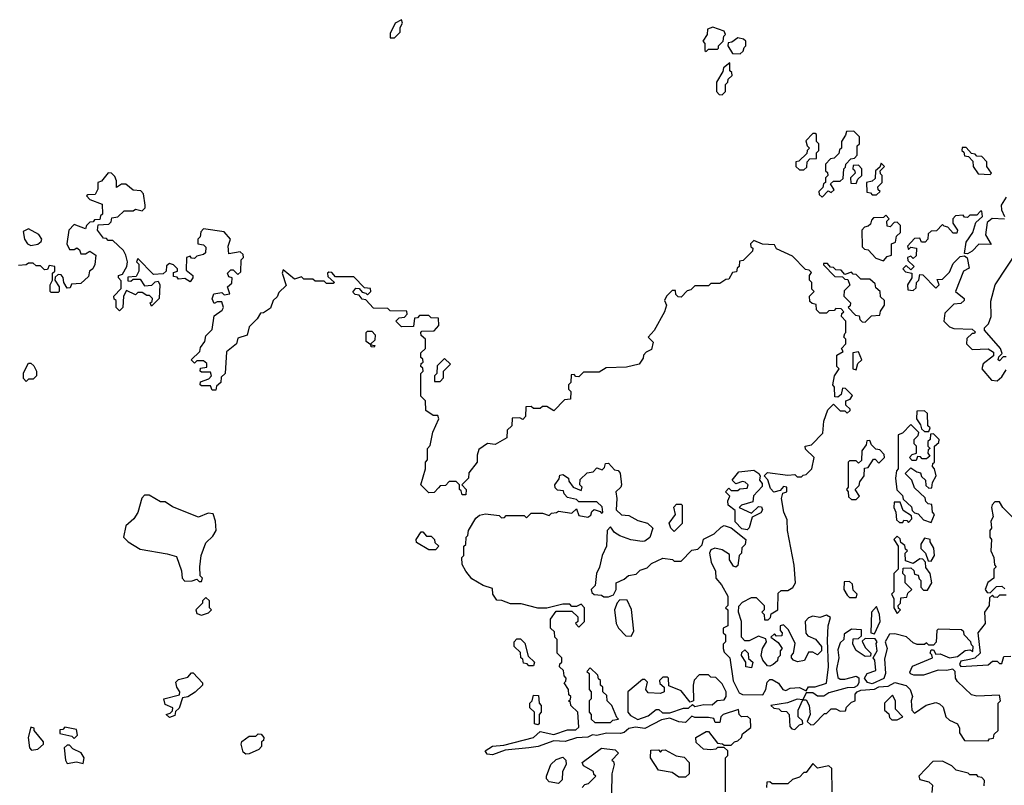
# Model space of a CAD drawing. Extents: x 2737310 to 2869991, y 870230 to 1012730.
# Tile 347 of 479: x 2799176 to 2803506, y 941844 to 945210. Entities that reach past the tile are written whole.
import ezdxf

# ---------------------------------------------------------------- set-up
doc = ezdxf.new("R2010")
doc.units = 0

msp = doc.modelspace()

# ---------------------------------------------------------------- linework, layer by layer
at = {"layer": '0CON02XD'}
for points in [[(2800825, 945130), (2800850, 945155), (2800850, 945175), (2800860, 945195), (2800855, 945210), (2800827.5, 945195), (2800805, 945150), (2800805, 945130), (2800825, 945130)], [(2802195, 945070), (2802205, 945080), (2802245, 945080), (2802250, 945085), (2802250, 945095), (2802270, 945115), (2802273, 945137), (2802280, 945145), (2802275, 945160), (2802225, 945177.5), (2802201.7, 945168.3), (2802200, 945145), (2802180, 945115), (2802190, 945105), (2802190, 945075), (2802195, 945070)], [(2802345, 945060), (2802358.3, 945071.7), (2802361.7, 945088.3), (2802370, 945095), (2802370, 945115), (2802360, 945125), (2802335, 945130), (2802308.3, 945111.7), (2802291.7, 945108.3), (2802290, 945095), (2802311.7, 945061.7), (2802345, 945060)], [(2802265, 944880), (2802280, 944895), (2802280, 944925), (2802290, 944935), (2802291.7, 944948.3), (2802310, 944965), (2802308.3, 944978.3), (2802300, 944985), (2802300, 945020), (2802271.7, 944998.3), (2802268.3, 944981.7), (2802240, 944935), (2802240, 944895), (2802251.7, 944881.7), (2802265, 944880)], [(2802625, 944550), (2802638.3, 944561.7), (2802640, 944585), (2802651.7, 944598.3), (2802680, 944600), (2802680, 944625), (2802690, 944635), (2802690, 944665), (2802680, 944675), (2802680, 944705), (2802675, 944710), (2802665, 944710), (2802633, 944677), (2802640, 944655), (2802650, 944645), (2802640, 944635), (2802638.3, 944621.7), (2802602.5, 944587.5), (2802590, 944585), (2802590, 944565), (2802605, 944550), (2802625, 944550)], [(2802705, 944430), (2802731.7, 944458.3), (2802745, 944450), (2802758.3, 944461.7), (2802741.7, 944488.3), (2802755, 944500), (2802785, 944500), (2802798.3, 944511.7), (2802800, 944555), (2802808.3, 944561.7), (2802810, 944575), (2802831.7, 944598.3), (2802848.3, 944601.7), (2802860, 944615), (2802860, 944655), (2802870, 944665), (2802870, 944695), (2802845, 944720), (2802811.7, 944718.3), (2802808.3, 944701.7), (2802790, 944675), (2802790, 944645), (2802781.7, 944638.3), (2802778.3, 944621.7), (2802758.3, 944601.7), (2802741.7, 944598.3), (2802720, 944575), (2802720, 944545), (2802728.3, 944538.3), (2802730, 944525), (2802720, 944515), (2802720, 944495), (2802711.7, 944488.3), (2802708.3, 944471.7), (2802690, 944455), (2802691.7, 944441.7), (2802705, 944430)], [(2803445, 944530), (2803450, 944535), (2803430, 944565), (2803430, 944585), (2803408.3, 944608.3), (2803385, 944610), (2803378.3, 944618.3), (2803361.7, 944621.7), (2803338.3, 944648.3), (2803321.7, 944648.3), (2803320, 944635), (2803328.3, 944628.3), (2803331.7, 944611.7), (2803348.3, 944608.3), (2803368.3, 944588.3), (2803370, 944565), (2803391.7, 944531.7), (2803445, 944530)], [(2802855, 944490), (2802861.7, 944508.3), (2802880, 944525), (2802880, 944555), (2802865, 944570), (2802841.7, 944568.3), (2802840, 944555), (2802848.3, 944548.3), (2802850, 944535), (2802830, 944515), (2802831.7, 944491.7), (2802855, 944490)], [(2802945, 944440), (2802960, 944455), (2802951.7, 944461.7), (2802950, 944475), (2802970, 944495), (2802970, 944525), (2802961.7, 944531.7), (2802960, 944545), (2802980, 944565), (2802965, 944580), (2802958.3, 944561.7), (2802940, 944545), (2802938.3, 944511.7), (2802925, 944500), (2802900, 944495), (2802901.7, 944451.7), (2802918.3, 944448.3), (2802925, 944440), (2802945, 944440)], [(2802805, 943830), (2802810, 943835), (2802810, 943885), (2802790, 943905), (2802791.7, 943918.3), (2802800, 943925), (2802788.3, 943938.3), (2802765, 943940), (2802758.3, 943931.7), (2802735, 943930), (2802725, 943920), (2802695, 943920), (2802680, 943935), (2802678.3, 943958.3), (2802661.7, 943961.7), (2802651.7, 943971.7), (2802650, 943995), (2802670, 944015), (2802660, 944025), (2802660, 944055), (2802650, 944065), (2802650, 944085), (2802658.3, 944098.3), (2802648.3, 944108.3), (2802631.7, 944111.7), (2802575, 944170), (2802505, 944202.5), (2802495, 944220), (2802442.5, 944222.5), (2802405, 944240), (2802390, 944225), (2802391.7, 944211.7), (2802400, 944205), (2802398.3, 944191.7), (2802358.3, 944151.7), (2802341.7, 944148.3), (2802340, 944125), (2802331.7, 944118.3), (2802328.3, 944101.7), (2802311.7, 944098.3), (2802295, 944070), (2802281.7, 944068.3), (2802255, 944050), (2802215, 944050), (2802205, 944040), (2802145, 944040), (2802128.3, 944021.7), (2802111.7, 944018.3), (2802085, 943990), (2802071.7, 943991.7), (2802061.7, 944001.7), (2802060, 944020), (2802045, 944020), (2802020, 943995), (2802012.5, 943975), (2802020, 943955), (2802012.5, 943925), (2801967, 943843), (2801940, 943815), (2801961.7, 943791.7), (2801955, 943760), (2801931.7, 943748.3), (2801920, 943735), (2801918.3, 943721.7), (2801900, 943695), (2801845, 943682.5), (2801755, 943680), (2801725, 943660), (2801655, 943660), (2801635, 943640), (2801621.7, 943641.7), (2801615, 943650), (2801601.7, 943648.3), (2801600, 943615), (2801590, 943605), (2801590, 943585), (2801600, 943575), (2801598.3, 943541.7), (2801571.7, 943538.3), (2801525, 943490), (2801495, 943510), (2801475, 943510), (2801465, 943500), (2801435, 943500), (2801425, 943510), (2801401.7, 943508.3), (2801400, 943465), (2801388.3, 943451.7), (2801375, 943460), (2801341.7, 943458.3), (2801340, 943425), (2801320, 943405), (2801318.3, 943371.7), (2801267.5, 943342.5), (2801233, 943347), (2801195, 943320), (2801187.5, 943295), (2801187.5, 943265), (2801151.7, 943218.3), (2801150, 943195), (2801120, 943165), (2801140, 943145), (2801138.3, 943121.7), (2801121.7, 943121.7), (2801118.3, 943138.3), (2801110, 943145), (2801110, 943165), (2801095, 943180), (2801065, 943180), (2801048.3, 943161.7), (2801025, 943160), (2801018.3, 943151.7), (2800998.3, 943131.7), (2800975, 943130), (2800940, 943165), (2800960, 943235), (2800960, 943265), (2800970, 943275), (2800970, 943325), (2800981.7, 943338.3), (2800993, 943397), (2801020, 943455), (2801015, 943470), (2800995, 943470), (2800961.7, 943491.7), (2800960, 943535), (2800940, 943555), (2800940, 943655), (2800950, 943665), (2800948.3, 943678.3), (2800940, 943685), (2800941.7, 943698.3), (2800950, 943705), (2800948.3, 943718.3), (2800940, 943725), (2800940, 943745), (2800960, 943765), (2800960, 943805), (2800941.7, 943821.7), (2800940, 943835), (2800945, 943840), (2800998.3, 943841.7), (2801020, 943865), (2801018.3, 943898.3), (2800985, 943900), (2800975, 943910), (2800935, 943910), (2800925, 943900), (2800911.7, 943898.3), (2800908.3, 943861.7), (2800855, 943860), (2800830, 943885), (2800845, 943900), (2800868.3, 943901.7), (2800880, 943915), (2800878.3, 943928.3), (2800805, 943930), (2800795, 943940), (2800731.7, 943941.7), (2800698.3, 943978.3), (2800681.7, 943981.7), (2800668.3, 943998.3), (2800651.7, 944001.7), (2800641.7, 944011.7), (2800655, 944030), (2800668.3, 944028.3), (2800681.7, 944011.7), (2800698.3, 944008.3), (2800705, 944000), (2800720, 944015), (2800718.3, 944028.3), (2800691.7, 944031.7), (2800645, 944080), (2800565, 944080), (2800548.3, 944098.3), (2800535, 944100), (2800530, 944095), (2800531.7, 944081.7), (2800560, 944055), (2800555, 944050), (2800525, 944050), (2800515, 944060), (2800475, 944060), (2800465, 944070), (2800425, 944070), (2800415, 944080), (2800385, 944070), (2800335, 944110), (2800330, 944095), (2800348.3, 944041.7), (2800315, 944010), (2800308.3, 943991.7), (2800290, 943975), (2800278.3, 943941.7), (2800248.3, 943921.7), (2800235, 943920), (2800220, 943895), (2800185, 943860), (2800176.4, 943823.6), (2800135, 943810), (2800130, 943785), (2800085, 943750), (2800080, 943655), (2800061.7, 943638.3), (2800060, 943615), (2800041.7, 943598.3), (2800038.3, 943581.7), (2800021.7, 943581.7), (2800015, 943600), (2799975, 943600), (2799970, 943605), (2799971.7, 943618.3), (2800008.3, 943631.7), (2800020, 943645), (2800015, 943660), (2799975, 943660), (2799970, 943665), (2799971.7, 943678.3), (2799998.3, 943681.7), (2799998.3, 943698.3), (2799985, 943710), (2799955, 943710), (2799945, 943700), (2799930, 943715), (2799968.3, 943751.7), (2799971.7, 943768.3), (2799990, 943795), (2799995, 943820), (2800021.7, 943848.3), (2800031.7, 943908.3), (2800066.4, 943933.6), (2800072.5, 943945), (2800065, 943970), (2800045, 943970), (2800031.7, 943961.7), (2800022.5, 943982.5), (2800030, 944005), (2800065, 944010), (2800075, 944000), (2800100, 944005), (2800090, 944035), (2800108.3, 944051.7), (2800110, 944075), (2800095, 944080), (2800090, 944095), (2800105, 944110), (2800115, 944110), (2800135, 944090), (2800148.3, 944101.7), (2800150, 944155), (2800160, 944165), (2800158.3, 944178.3), (2800145, 944190), (2800095, 944180), (2800093.3, 944215), (2800102.5, 944245), (2800075, 944277.5), (2799985, 944290), (2799973, 944277), (2799970, 944255), (2799960, 944245), (2799960, 944225), (2799985, 944220), (2799995, 944210), (2799992.5, 944185), (2799985, 944177.5), (2799955, 944170), (2799945, 944160), (2799931.7, 944161.7), (2799925, 944170), (2799910, 944165), (2799908.3, 944108.3), (2799937.5, 944085), (2799937.5, 944075), (2799925, 944057.5), (2799901.7, 944071.7), (2799875, 944070), (2799868.3, 944078.3), (2799851.7, 944081.7), (2799851.7, 944098.3), (2799870, 944105), (2799870, 944115), (2799851.7, 944131.7), (2799835, 944137.5), (2799821.7, 944128.3), (2799820, 944105), (2799807, 944093), (2799765, 944090), (2799695, 944160), (2799690, 944145), (2799700, 944135), (2799700, 944105), (2799688.3, 944081.7), (2799651.7, 944078.3), (2799651.7, 944061.7), (2799665, 944060), (2799675, 944070), (2799705, 944070), (2799725, 944040), (2799757.5, 944042.5), (2799771.7, 944058.3), (2799785, 944060), (2799792.5, 944045), (2799790, 943985), (2799755, 943950), (2799750, 943965), (2799758.3, 943971.7), (2799760, 943985), (2799747, 943997), (2799735, 943997.5), (2799715, 944010), (2799695, 944010), (2799685, 944000), (2799645, 944020), (2799632.5, 943995), (2799630, 943945), (2799615, 943930), (2799600, 943945), (2799600, 943975), (2799591.7, 943981.7), (2799590, 943995), (2799621.7, 944028.3), (2799621.7, 944061.7), (2799610, 944075), (2799610, 944085), (2799628.3, 944091.7), (2799647.5, 944125), (2799650, 944145), (2799642.5, 944175), (2799632.5, 944195), (2799585, 944240), (2799565, 944240), (2799558.3, 944248.3), (2799545, 944250), (2799517.5, 944285), (2799521.7, 944308.3), (2799568.3, 944311.7), (2799578.3, 944321.7), (2799581.7, 944338.3), (2799607, 944343), (2799635, 944370), (2799675, 944370), (2799685, 944377.5), (2799715, 944370), (2799727, 944383), (2799727.5, 944395), (2799720, 944445), (2799708.3, 944458.3), (2799675, 944460), (2799643, 944487), (2799623, 944487), (2799601.7, 944471.7), (2799601.7, 944501.7), (2799595, 944520), (2799580, 944535), (2799565, 944537.5), (2799535, 944500), (2799520, 944495), (2799520, 944465), (2799508.3, 944441.7), (2799475, 944440), (2799470, 944435), (2799485, 944420), (2799538.3, 944398.3), (2799540, 944355), (2799531.7, 944348.3), (2799528.3, 944331.7), (2799505, 944330), (2799498.3, 944321.7), (2799485, 944320), (2799470, 944305), (2799465, 944290), (2799415, 944310), (2799392.5, 944285), (2799382.5, 944225), (2799395, 944200), (2799415, 944200), (2799427.5, 944207.5), (2799438.3, 944198.3), (2799445, 944180), (2799465, 944180), (2799485, 944192.5), (2799510, 944175), (2799506.4, 944133.6), (2799497.5, 944115), (2799482.5, 944105), (2799478.3, 944081.7), (2799445, 944050), (2799403, 944047), (2799398.3, 944031.7), (2799385, 944030), (2799370, 944055), (2799367, 944077), (2799358.3, 944088.3), (2799345, 944090), (2799331.7, 944078.3), (2799330, 944065), (2799350, 944035), (2799350, 944015), (2799345, 944010), (2799315, 944010), (2799310, 944015), (2799310, 944045), (2799320, 944065), (2799320, 944095), (2799330, 944105), (2799330, 944125), (2799305, 944130), (2799298.3, 944111.7), (2799285, 944110), (2799267.5, 944127.5), (2799248.3, 944128.3), (2799235, 944140), (2799215, 944140), (2799205, 944132.5), (2799170.7, 944129.3)], [(2803515, 944430), (2803493.3, 944395), (2803493.6, 944373.6), (2803507.5, 944345)], [(2802975, 944150), (2802991.7, 944168.3), (2803010, 944175), (2803010, 944225), (2803028.3, 944231.7), (2803031.7, 944258.3), (2803050, 944275), (2803050, 944305), (2803035, 944320), (2803021.7, 944318.3), (2803005, 944300), (2802991.7, 944301.7), (2802990, 944325), (2803000, 944335), (2802985, 944350), (2802975, 944340), (2802931.7, 944338.3), (2802921.7, 944328.3), (2802918.3, 944311.7), (2802908.3, 944301.7), (2802891.7, 944298.3), (2802880, 944285), (2802881.7, 944211.7), (2802891.7, 944201.7), (2802908.3, 944198.3), (2802941.7, 944161.7), (2802975, 944150)], [(2803506.7, 944333.3), (2803453.6, 944336.4), (2803431.7, 944318.3), (2803423.8, 944263.8), (2803448.3, 944221.7), (2803395, 944222.5), (2803365, 944192.5), (2803345, 944180), (2803331.7, 944181.7), (2803338.3, 944231.7), (2803367.5, 944275), (2803381.7, 944318.3), (2803410, 944345), (2803408.3, 944368.3), (2803401.7, 944368.3), (2803385, 944350), (2803355, 944350), (2803345, 944340), (2803331.7, 944341.7), (2803325, 944350), (2803291.7, 944348.3), (2803280, 944335), (2803280, 944315), (2803300, 944285), (2803298.3, 944271.7), (2803281.7, 944271.7), (2803258.3, 944298.3), (2803241.7, 944301.7), (2803235, 944310), (2803208.3, 944281.7), (2803185, 944280), (2803171.7, 944268.3), (2803170, 944245), (2803158.3, 944231.7), (2803141.7, 944231.7), (2803135, 944250), (2803111.7, 944248.3), (2803080, 944215), (2803085, 944200), (2803095, 944210), (2803120, 944205), (2803118.3, 944171.7), (2803105, 944160), (2803095, 944170), (2803080, 944165), (2803081.7, 944151.7), (2803110, 944125), (2803095, 944110), (2803075, 944130), (2803060, 944115), (2803071.7, 944101.7), (2803100, 944095), (2803100, 944075), (2803080, 944045), (2803081.7, 944021.7), (2803105, 944020), (2803118.3, 944031.7), (2803120, 944055), (2803130, 944065), (2803135, 944090), (2803148.3, 944088.3), (2803205, 944030), (2803220, 944045), (2803211.7, 944068.3), (2803235, 944070), (2803265, 944100), (2803281.7, 944138.3), (2803311.7, 944168.3), (2803331.7, 944171.7), (2803343, 944163), (2803351.7, 944118.3), (2803327.5, 944105), (2803292.5, 944015), (2803330, 943985), (2803330, 943975), (2803315, 943962.5), (2803285, 943960), (2803245, 943920), (2803240, 943885), (2803265, 943860), (2803285, 943852.5), (2803365, 943850), (2803378.3, 943838.3), (2803375, 943830), (2803365, 943830), (2803341.7, 943808.3), (2803340, 943785), (2803365, 943760), (2803435, 943762.5), (2803458.3, 943748.3), (2803458.3, 943731.7), (2803413.6, 943696.4), (2803407.5, 943675), (2803450, 943625), (2803475, 943622.5)], [(2799225, 944217.5), (2799255, 944222.5), (2799270, 944235), (2799272.5, 944245), (2799260, 944265), (2799215, 944290), (2799191.7, 944278.3), (2799197.5, 944245), (2799210, 944225), (2799225, 944217.5)], [(2803515, 943727.5), (2803501.7, 943728.3), (2803485, 943710), (2803480, 943715), (2803481.7, 943728.3), (2803497.5, 943742.5), (2803490, 943765), (2803420, 943845), (2803420, 943855), (2803437, 943873), (2803448.8, 943905), (2803447, 943973), (2803466.7, 944045), (2803566.7, 944195)], [(2802895, 943880), (2802921.7, 943908.3), (2802958.3, 943911.7), (2802961.7, 943928.3), (2802980, 943955), (2802980, 943975), (2802961.7, 943991.7), (2802960, 944015), (2802941.7, 944031.7), (2802938.3, 944048.3), (2802915, 944070), (2802875, 944070), (2802855, 944090), (2802841.7, 944091.7), (2802835, 944100), (2802805, 944090), (2802788.3, 944108.3), (2802765, 944110), (2802755, 944120), (2802741.7, 944121.7), (2802728.3, 944138.3), (2802711.7, 944138.3), (2802711.7, 944131.7), (2802761.7, 944081.7), (2802795, 944080), (2802805, 944070), (2802818.3, 944068.3), (2802827, 944043), (2802801.7, 944018.3), (2802800, 943995), (2802830, 943965), (2802828.3, 943951.7), (2802820, 943945), (2802851.7, 943911.7), (2802868.3, 943908.3), (2802871.7, 943891.7), (2802881.7, 943881.7), (2802895, 943880)], [(2800735, 943770), (2800721.7, 943771.7), (2800720, 943780), (2800700, 943795), (2800700, 943835), (2800705, 943840), (2800725, 943840), (2800740, 943825), (2800738.3, 943801.7), (2800720, 943785), (2800720, 943780), (2800738.3, 943778.3), (2800735, 943770)], [(2802280, 941815), (2802280, 941965), (2802290, 941975), (2802290, 941995), (2802275, 942010), (2802245, 942010), (2802237, 942003), (2802215, 942000), (2802183, 942003), (2802151.7, 942031.7), (2802150, 942055), (2802195, 942080), (2802205, 942080), (2802245, 942030), (2802267, 942027), (2802275, 942020), (2802305, 942020), (2802320, 942035), (2802335, 942040), (2802350, 942055), (2802355, 942070), (2802391.7, 942098.3), (2802390, 942135), (2802377, 942147), (2802350, 942145), (2802340, 942155), (2802337.5, 942177.5), (2802270, 942155), (2802260, 942145), (2802255, 942120), (2802235, 942120), (2802228.3, 942138.3), (2802205, 942142.5), (2802145, 942142.5), (2802132.5, 942147.5), (2802105, 942120), (2802075, 942123.8), (2802035, 942140), (2801998.3, 942131.7), (2801925, 942093.3), (2801885, 942100), (2801855, 942093.3), (2801835, 942076.7), (2801818.3, 942071.7), (2801756.4, 942073.6), (2801715, 942063.8), (2801695, 942066.7), (2801675, 942056), (2801625, 942053.3), (2801575, 942036), (2801525, 942040), (2801455.6, 942014.4), (2801415, 942009.2), (2801311.7, 941998.3), (2801255, 941977.5), (2801231.4, 941981.4), (2801222.5, 941995), (2801255, 942016.7), (2801305, 942020), (2801435.8, 942054.2), (2801465, 942080), (2801525, 942067.5), (2801585, 942087.5), (2801621.7, 942088.3), (2801635, 942100), (2801630, 942165), (2801600, 942195), (2801598.3, 942208.3), (2801590, 942215), (2801598.3, 942221.7), (2801600, 942235), (2801591.7, 942241.7), (2801590, 942265), (2801570, 942295), (2801578.3, 942301.7), (2801580, 942315), (2801570, 942325), (2801568.3, 942348.3), (2801550, 942365), (2801551.7, 942378.3), (2801560, 942385), (2801560, 942405), (2801540, 942425), (2801540, 942485), (2801530, 942495), (2801528.3, 942518.3), (2801510, 942535), (2801510, 942575), (2801535, 942610), (2801605, 942610), (2801630, 942585), (2801630, 942565), (2801620, 942555), (2801635, 942540), (2801660, 942565), (2801660, 942625), (2801645, 942640), (2801625, 942630), (2801605, 942630), (2801595, 942640), (2801565, 942640), (2801495, 942622.5), (2801455, 942622.5), (2801381.7, 942641.7), (2801335, 942642.5), (2801297, 942657), (2801275, 942657.5), (2801257.5, 942685), (2801255, 942710), (2801215, 942722.5), (2801165, 942752.5), (2801137.5, 942785), (2801122.5, 942815), (2801120, 942845), (2801130, 942855), (2801130, 942895), (2801137.5, 942902.5), (2801140, 942935), (2801147, 942943), (2801150, 942965), (2801181.7, 943018.3), (2801198.3, 943031.7), (2801225, 943037.5), (2801285, 943030), (2801295, 943020), (2801308.3, 943021.7), (2801315, 943030), (2801395, 943030), (2801405, 943020), (2801425, 943040), (2801475, 943040), (2801505, 943030), (2801515, 943040), (2801537, 943043), (2801545, 943050), (2801605, 943040), (2801625, 943060), (2801635, 943030), (2801675, 943022.5), (2801688.3, 943031.7), (2801691.7, 943048.3), (2801703, 943057), (2801728.3, 943048.3), (2801735, 943040), (2801740, 943045), (2801738.3, 943068.3), (2801715, 943090), (2801635, 943090), (2801625, 943100), (2801585, 943110), (2801570, 943125), (2801568.3, 943138.3), (2801541.7, 943141.7), (2801531.7, 943151.7), (2801530, 943165), (2801548.3, 943191.7), (2801551.7, 943208.3), (2801565, 943210), (2801590, 943195), (2801591.7, 943181.7), (2801610, 943155), (2801645, 943140), (2801650, 943155), (2801640, 943165), (2801641.7, 943188.3), (2801671.7, 943218.3), (2801698.3, 943221.7), (2801715, 943240), (2801738.3, 943231.7), (2801748.3, 943241.7), (2801751.7, 943258.3), (2801765, 943260), (2801791.7, 943231.7), (2801808.3, 943228.3), (2801816.4, 943216.4), (2801822.5, 943165), (2801820, 943155), (2801797.5, 943135), (2801802.5, 943105), (2801800, 943055), (2801823, 943033), (2801855, 943030), (2801895, 943008.8), (2801937, 942997), (2801960, 942975), (2801946.7, 942933.3), (2801925, 942917.5), (2801913.6, 942916.4), (2801863.9, 942923.9), (2801815, 942941.2), (2801792.5, 942955), (2801775, 942980), (2801760, 942965), (2801757.5, 942895), (2801737.5, 942855), (2801726.4, 942803.6), (2801712.5, 942775), (2801707, 942723), (2801690, 942705), (2801691.7, 942691.7), (2801702.5, 942682.5), (2801735, 942680), (2801745, 942672.5), (2801765, 942672.5), (2801788.3, 942681.7), (2801800, 942705), (2801800, 942735), (2801835, 942750), (2801853, 942767), (2801887, 942773), (2801905, 942790), (2801935, 942800), (2801955, 942820), (2802005, 942842.5), (2802047, 942837), (2802055, 942830), (2802085, 942830), (2802131.7, 942878.3), (2802158.3, 942881.7), (2802178.3, 942901.7), (2802183.6, 942926.4), (2802230.7, 942949.3), (2802260.6, 942979.4), (2802275, 942985.8), (2802305.8, 942975.8), (2802370, 942925), (2802367, 942903), (2802351.7, 942888.3), (2802350, 942865), (2802340, 942855), (2802335, 942810), (2802325, 942802.5), (2802315, 942807.5), (2802297.5, 942835), (2802298.3, 942858.3), (2802265, 942880), (2802233, 942887), (2802215, 942880), (2802210, 942865), (2802217.5, 942825), (2802236.7, 942785), (2802237.5, 942755), (2802262.5, 942725), (2802290, 942675), (2802290, 942635), (2802280, 942625), (2802290, 942615), (2802290, 942545), (2802270, 942535), (2802270, 942515), (2802280, 942505), (2802280, 942475), (2802270, 942465), (2802270, 942445), (2802275, 942430), (2802300, 942405), (2802313.6, 942303.6), (2802340.5, 942250.5), (2802355, 942243.8), (2802445, 942242.5), (2802457.5, 942265), (2802463, 942297), (2802475, 942310), (2802485, 942310), (2802513, 942293), (2802532.5, 942265), (2802545, 942261.2), (2802565, 942271.2), (2802605, 942273.8), (2802635, 942260), (2802645, 942276.7), (2802675, 942276.7), (2802725, 942292.5), (2802733.3, 942365), (2802728.3, 942481.7), (2802732.5, 942545), (2802741.7, 942581.7), (2802725, 942592.5), (2802695, 942582.5), (2802665, 942587.5), (2802645, 942580), (2802630, 942565), (2802633, 942513), (2802641.7, 942501.7), (2802676.4, 942486.4), (2802702.5, 942455), (2802702.5, 942435), (2802685, 942417.5), (2802665, 942430), (2802645, 942430), (2802627, 942393), (2802597, 942387), (2802580, 942395), (2802570, 942405), (2802570, 942415), (2802580, 942425), (2802587, 942467), (2802557, 942527), (2802535, 942550), (2802520, 942545), (2802520, 942525), (2802530, 942515), (2802528.3, 942501.7), (2802505, 942500), (2802495, 942510), (2802480, 942495), (2802511.7, 942471.7), (2802530, 942445), (2802520, 942435), (2802520, 942415), (2802510, 942405), (2802508.3, 942391.7), (2802490, 942375), (2802475, 942367.5), (2802465, 942370), (2802443.9, 942393.9), (2802436.7, 942415), (2802442.5, 942445), (2802460, 942475), (2802458.3, 942488.3), (2802425, 942500), (2802385, 942480), (2802365, 942480), (2802350, 942495), (2802350, 942565), (2802337.5, 942605), (2802338.3, 942631.7), (2802355, 942650), (2802395, 942670), (2802415, 942670), (2802450, 942635), (2802450, 942615), (2802440, 942605), (2802450, 942595), (2802451.7, 942571.7), (2802468.3, 942571.7), (2802478.3, 942581.7), (2802481.7, 942598.3), (2802510, 942615), (2802511.7, 942688.3), (2802525, 942700), (2802555, 942700), (2802576.4, 942713.6), (2802587.5, 942735), (2802581.7, 942811.7), (2802552.5, 942965), (2802551.7, 943011.7), (2802537.5, 943045), (2802526.7, 943105), (2802531.7, 943128.3), (2802550, 943135), (2802550, 943155), (2802535, 943157.5), (2802520, 943140), (2802492.5, 943132.5), (2802478.3, 943148.3), (2802467, 943187), (2802450, 943205), (2802465, 943220), (2802555, 943207.5), (2802585, 943210), (2802595, 943200), (2802615, 943200), (2802621.7, 943208.3), (2802635, 943210), (2802660, 943235), (2802670, 943285), (2802631.7, 943321.7), (2802630, 943335), (2802658.3, 943341.7), (2802708.3, 943391.7), (2802712.5, 943445), (2802730, 943495), (2802755, 943520), (2802785, 943490), (2802805, 943490), (2802815, 943480), (2802828.3, 943491.7), (2802828.3, 943498.3), (2802810, 943515), (2802810, 943535), (2802828.3, 943541.7), (2802838.3, 943558.3), (2802808.3, 943588.3), (2802795, 943590), (2802788.3, 943561.7), (2802775, 943550), (2802761.7, 943551.7), (2802760, 943595), (2802752.5, 943605), (2802760, 943645), (2802780, 943675), (2802770, 943685), (2802770, 943735), (2802798.3, 943751.7), (2802790, 943765), (2802810, 943785), (2802810, 943805), (2802800, 943815), (2802805, 943830)], [(2802855, 943670), (2802861.7, 943698.3), (2802880, 943715), (2802865, 943750), (2802840, 943745), (2802840, 943675), (2802855, 943670)], [(2799205, 943620), (2799193, 943633), (2799193, 943657), (2799215, 943700), (2799225, 943700), (2799238.3, 943688.3), (2799250, 943665), (2799250, 943645), (2799235, 943630), (2799215, 943630), (2799205, 943620)], [(2801025, 943620), (2801040, 943635), (2801040, 943665), (2801070, 943695), (2801045, 943720), (2801011.7, 943688.3), (2801010, 943655), (2801000, 943645), (2801000, 943620), (2801025, 943620)], [(2803475, 943622.5), (2803495, 943640), (2803515, 943670)], [(2803175, 943400), (2803180, 943415), (2803170, 943425), (2803168.3, 943478.3), (2803155, 943490), (2803121.7, 943488.3), (2803120, 943455), (2803138.3, 943428.3), (2803141.7, 943411.7), (2803155, 943400), (2803175, 943400)], [(2803185, 943000), (2803200, 943035), (2803190, 943045), (2803188.3, 943078.3), (2803171.7, 943081.7), (2803161.7, 943091.7), (2803158.3, 943108.3), (2803111.7, 943151.7), (2803100, 943185), (2803070, 943215), (2803095, 943240), (2803121.7, 943221.7), (2803138.3, 943218.3), (2803141.7, 943201.7), (2803160, 943185), (2803161.7, 943161.7), (2803175, 943150), (2803188.3, 943151.7), (2803190, 943175), (2803207.5, 943205), (2803200, 943235), (2803190, 943245), (2803191.7, 943258.3), (2803200, 943265), (2803200, 943335), (2803218.3, 943351.7), (2803220, 943365), (2803195, 943390), (2803181.7, 943388.3), (2803180, 943365), (2803170, 943355), (2803170, 943335), (2803180, 943325), (2803171.7, 943318.3), (2803170, 943305), (2803178.3, 943291.7), (2803165, 943280), (2803145, 943280), (2803138.3, 943288.3), (2803125, 943290), (2803118.3, 943271.7), (2803101.7, 943271.7), (2803090, 943285), (2803101.7, 943298.3), (2803120, 943305), (2803120, 943335), (2803110, 943345), (2803110, 943365), (2803128.3, 943381.7), (2803130, 943395), (2803095, 943430), (2803058.3, 943391.7), (2803040, 943385), (2803040, 943235), (2803033, 943227), (2803027.5, 943195), (2803033.3, 943143.3), (2803058.3, 943118.3), (2803061.7, 943101.7), (2803098.3, 943068.3), (2803101.7, 943051.7), (2803111.7, 943041.7), (2803128.3, 943038.3), (2803151.7, 943011.7), (2803185, 943000)], [(2802855, 943100), (2802870, 943115), (2802850, 943145), (2802868.3, 943161.7), (2802871.7, 943178.3), (2802890, 943205), (2802891.7, 943238.3), (2802908.3, 943241.7), (2802931.7, 943278.3), (2802938.3, 943278.3), (2802955, 943260), (2802980, 943285), (2802978.3, 943298.3), (2802958.3, 943318.3), (2802941.7, 943321.7), (2802921.7, 943341.7), (2802915, 943360), (2802901.7, 943358.3), (2802898.3, 943341.7), (2802880, 943315), (2802878.3, 943271.7), (2802865, 943260), (2802855, 943270), (2802825, 943270), (2802820, 943265), (2802820, 943155), (2802812.5, 943145), (2802820, 943135), (2802821.7, 943111.7), (2802835, 943100), (2802855, 943100)], [(2802375, 942966.7), (2802352, 942972), (2802322.9, 943002.9), (2802322.5, 943052.5), (2802292.5, 943075), (2802290, 943095), (2802300, 943115), (2802280, 943135), (2802295, 943150), (2802305, 943140), (2802335, 943140), (2802343, 943147), (2802375, 943150), (2802380, 943165), (2802367, 943177), (2802355, 943180), (2802325, 943170), (2802310, 943185), (2802338.3, 943221.7), (2802405, 943230), (2802427.5, 943215), (2802432.5, 943205), (2802430, 943185), (2802441.7, 943171.7), (2802441.7, 943158.3), (2802403, 943117), (2802400, 943090), (2802350, 943075), (2802340, 943065), (2802395, 943040), (2802425, 943070), (2802438.3, 943068.3), (2802442.5, 943055), (2802435, 943042.5), (2802397, 943023), (2802384, 942976), (2802375, 942966.7)], [(2799975, 942740), (2799980, 942755), (2799970, 942765), (2799967.5, 942805), (2799973.3, 942855), (2799995, 942910), (2800025, 942940), (2800040, 942965), (2800037.5, 943005), (2800027, 943037), (2800005, 943040), (2799963, 943023), (2799848.3, 943068.3), (2799815, 943090), (2799795, 943090), (2799745, 943120), (2799725, 943120), (2799713, 943107), (2799696.1, 943043.9), (2799677.5, 943015), (2799642.5, 942985), (2799632.5, 942935), (2799652.5, 942915), (2799705, 942882.5), (2799825, 942862.5), (2799865, 942850), (2799887, 942787), (2799890, 942755), (2799901.7, 942741.7), (2799935, 942742.5), (2799955, 942750), (2799965, 942740), (2799975, 942740)], [(2803585, 942980), (2803500, 943065), (2803485, 943090), (2803465, 943090), (2803453, 943077), (2803450, 943065), (2803457.5, 943025), (2803447.5, 943005), (2803450, 942975), (2803442.5, 942965), (2803442.5, 942935), (2803450, 942925), (2803447.5, 942875), (2803460, 942845), (2803463, 942813), (2803470, 942805), (2803460, 942795), (2803460, 942755), (2803433.6, 942736.4), (2803422.5, 942705), (2803431.7, 942691.7), (2803445, 942690), (2803471.7, 942718.3), (2803495, 942720), (2803508.3, 942708.3)], [(2802055, 942960), (2802040, 942975), (2802033, 942997), (2802060, 943035), (2802053, 943067), (2802065, 943080), (2802085, 943080), (2802090, 943075), (2802090, 942995), (2802055, 942960)], [(2803085, 943000), (2803100, 943015), (2803098.3, 943028.3), (2803061.7, 943051.7), (2803048.3, 943088.3), (2803021.7, 943088.3), (2803020, 943065), (2803030, 943045), (2803031.7, 943011.7), (2803045, 943000), (2803060, 943000), (2803065, 943010), (2803078.3, 943008.3), (2803085, 943000)], [(2801005, 942880), (2800975, 942880), (2800921.7, 942911.7), (2800920, 942925), (2800941.7, 942958.3), (2800948.3, 942958.3), (2800965, 942940), (2800985, 942940), (2801000, 942925), (2801001.7, 942911.7), (2801020, 942895), (2801005, 942880)], [(2803035, 942600), (2803050, 942615), (2803041.7, 942621.7), (2803040, 942635), (2803050, 942645), (2803051.7, 942668.3), (2803078.3, 942671.7), (2803081.7, 942688.3), (2803100, 942705), (2803070, 942735), (2803070, 942765), (2803060, 942775), (2803061.7, 942798.3), (2803095, 942800), (2803108.3, 942788.3), (2803111.7, 942771.7), (2803128.3, 942768.3), (2803131.7, 942751.7), (2803140, 942745), (2803140, 942715), (2803151.7, 942701.7), (2803168.3, 942701.7), (2803187.5, 942735), (2803180, 942775), (2803161.7, 942801.7), (2803160, 942825), (2803148.3, 942838.3), (2803135, 942840), (2803105, 942820), (2803071.7, 942831.7), (2803070, 942865), (2803080, 942875), (2803071.7, 942881.7), (2803068.3, 942898.3), (2803051.7, 942911.7), (2803048.3, 942928.3), (2803035, 942940), (2803020, 942925), (2803040, 942895), (2803040, 942795), (2803020, 942775), (2803020, 942695), (2803010, 942685), (2803020, 942665), (2803020, 942625), (2803035, 942600)], [(2803185, 942830), (2803200, 942855), (2803197, 942887), (2803180, 942915), (2803180, 942925), (2803155, 942930), (2803140, 942905), (2803140, 942885), (2803160, 942865), (2803171.7, 942831.7), (2803185, 942830)], [(2802855, 942670), (2802860, 942685), (2802841.7, 942701.7), (2802838.3, 942728.3), (2802825, 942740), (2802801.7, 942738.3), (2802800, 942705), (2802815, 942680), (2802825, 942670), (2802855, 942670)], [(2799975, 942592.5), (2800007, 942603), (2800020, 942615), (2800010, 942625), (2800010, 942655), (2799995, 942670), (2799980, 942655), (2799980, 942645), (2799950, 942615), (2799955, 942600), (2799975, 942592.5)], [(2801865, 942500), (2801877.5, 942522.5), (2801867, 942617), (2801848.3, 942658.3), (2801815, 942660), (2801803, 942647), (2801792.5, 942615), (2801800, 942555), (2801810, 942535), (2801841.7, 942501.7), (2801865, 942500)], [(2803515, 942680), (2803485, 942680), (2803475, 942670), (2803461.7, 942671.7), (2803455, 942680), (2803441.7, 942668.3), (2803440, 942635), (2803420, 942605), (2803422.5, 942555), (2803390, 942515), (2803400, 942425), (2803377, 942403), (2803353.3, 942396.7), (2803315, 942390), (2803308.8, 942375), (2803315, 942366.7)], [(2802935, 942510), (2802960, 942565), (2802957.5, 942595), (2802945, 942630), (2802922.5, 942605), (2802920, 942515), (2802935, 942510)], [(2803435, 942040), (2803441.7, 942048.3), (2803458.3, 942051.7), (2803461.7, 942068.3), (2803480, 942085), (2803480, 942205), (2803490, 942215), (2803485, 942240), (2803385, 942236.2), (2803362.5, 942242.5), (2803300.6, 942300.6), (2803291.2, 942315), (2803290, 942345), (2803280, 942355), (2803251.7, 942348.3), (2803215, 942350), (2803151.7, 942328.3), (2803108, 942328), (2803094, 942334), (2803091.7, 942341.7), (2803102.7, 942367.3), (2803190, 942405), (2803188.3, 942418.3), (2803180, 942425), (2803185, 942440), (2803195, 942440), (2803205, 942420), (2803225, 942422.5), (2803265, 942404), (2803300, 942410), (2803335, 942437.5), (2803355, 942440), (2803368.3, 942431.7), (2803370, 942455), (2803361.7, 942461.7), (2803360, 942475), (2803330, 942505), (2803328.3, 942518.3), (2803318.3, 942528.3), (2803215, 942530), (2803210, 942525), (2803207, 942473), (2803195, 942460), (2803175, 942460), (2803165, 942470), (2803155, 942462.5), (2803123, 942463), (2803105, 942470), (2803077, 942497), (2803025, 942510), (2803001.7, 942508.3), (2802982.5, 942475), (2802991.2, 942445), (2802979.3, 942400.7), (2802983.3, 942335), (2802976.2, 942313.8), (2802925, 942290), (2802905, 942296.2), (2802891.2, 942315), (2802903.9, 942336.1), (2802941.7, 942348.3), (2802937.5, 942395), (2802930, 942405), (2802946.7, 942435), (2802942.5, 942467.5), (2802947.5, 942475), (2802938.3, 942488.3), (2802895, 942490), (2802881.7, 942478.3), (2802895, 942450), (2802920, 942425), (2802918.3, 942411.7), (2802895, 942410), (2802855, 942437.5), (2802840, 942465), (2802841.7, 942488.3), (2802865, 942490), (2802878.3, 942501.7), (2802878.3, 942528.3), (2802835, 942530), (2802801.7, 942508.3), (2802800, 942485), (2802785, 942470), (2802775, 942440), (2802778.8, 942405), (2802768.8, 942355), (2802775, 942317.5), (2802785, 942311.2), (2802805, 942311.2), (2802855, 942323.8), (2802866.2, 942316.2), (2802866.2, 942295), (2802858.8, 942281.2), (2802846.2, 942273.8), (2802815, 942273.3), (2802735, 942250), (2802713.3, 942236.7), (2802685, 942236.7), (2802665, 942250), (2802635, 942250), (2802620, 942220), (2802635, 942220), (2802647.5, 942195), (2802652.5, 942155), (2802640, 942125), (2802655, 942110), (2802668.3, 942111.7), (2802715, 942160), (2802725, 942160), (2802745, 942180), (2802765, 942180), (2802785, 942170), (2802808.3, 942171.7), (2802811.7, 942188.3), (2802835, 942210), (2802850, 942215), (2802850, 942245), (2802860, 942255), (2802875, 942262.5), (2802935, 942267.5), (2802955, 942277.5), (2802995, 942280), (2803025, 942296.7), (2803075, 942282.5), (2803092.5, 942265), (2803102.5, 942235), (2803097.5, 942215), (2803100, 942175), (2803111.7, 942161.7), (2803163, 942197), (2803205, 942207.5), (2803221.7, 942201.7), (2803237, 942187), (2803250, 942145), (2803265, 942130), (2803300, 942115), (2803310, 942095), (2803310, 942075), (2803331.7, 942041.7), (2803435, 942040)], [(2801435, 942370), (2801415, 942370), (2801408.3, 942378.3), (2801391.7, 942381.7), (2801388.3, 942398.3), (2801380, 942405), (2801378.3, 942428.3), (2801350, 942455), (2801350, 942475), (2801361.7, 942488.3), (2801378.3, 942488.3), (2801398.3, 942468.3), (2801411.7, 942411.7), (2801440, 942385), (2801435, 942370)], [(2802395, 942360), (2802370, 942365), (2802370, 942385), (2802350, 942415), (2802351.7, 942428.3), (2802365, 942440), (2802380, 942425), (2802381.7, 942401.7), (2802400, 942385), (2802395, 942360)], [(2803315, 942366.7), (2803435, 942374.2), (2803455, 942390), (2803475, 942390), (2803485, 942380), (2803495, 942380), (2803505, 942410), (2803535, 942412.5)], [(2801775, 942120), (2801785, 942130), (2801810, 942135), (2801801.7, 942141.7), (2801780, 942195), (2801760, 942215), (2801758.3, 942238.3), (2801740, 942255), (2801740, 942275), (2801730, 942285), (2801730, 942305), (2801721.7, 942311.7), (2801718.3, 942328.3), (2801685, 942360), (2801670, 942345), (2801680, 942335), (2801680, 942265), (2801690, 942255), (2801690, 942225), (2801680, 942215), (2801680, 942165), (2801690, 942155), (2801690, 942135), (2801705, 942120), (2801775, 942120)], [(2799835, 942142.5), (2799820, 942155), (2799838.3, 942161.7), (2799848.3, 942171.7), (2799850, 942185), (2799815, 942200), (2799810, 942225), (2799878.3, 942241.7), (2799880, 942255), (2799867.5, 942275), (2799863, 942297), (2799875, 942310), (2799915, 942320), (2799931.7, 942338.3), (2799938.3, 942338.3), (2799980, 942295), (2799980, 942285), (2799947, 942253), (2799915, 942232.5), (2799891.7, 942228.3), (2799877, 942183), (2799861.7, 942168.3), (2799858.3, 942151.7), (2799835, 942142.5)], [(2801895, 942133.3), (2801940.7, 942149.3), (2801975, 942177.5), (2801987, 942177), (2802003, 942163), (2802035, 942162.5), (2802095, 942183.3), (2802117, 942183), (2802135, 942200), (2802145, 942190), (2802185, 942200), (2802221.7, 942198.3), (2802243, 942217), (2802275, 942220), (2802283.3, 942235), (2802282.5, 942255), (2802265, 942290), (2802238.3, 942318.3), (2802215, 942320), (2802205, 942330), (2802165, 942330), (2802143, 942307), (2802137.5, 942285), (2802140, 942215), (2802125, 942210), (2802085, 942260), (2802031.7, 942281.7), (2802030, 942315), (2802025, 942320), (2802005, 942320), (2801990, 942305), (2801991.7, 942291.7), (2802010, 942275), (2802010, 942255), (2801995, 942247.5), (2801940.7, 942250.7), (2801930, 942265), (2801937, 942297), (2801925, 942310), (2801915, 942310), (2801850, 942255), (2801850, 942165), (2801861.7, 942151.7), (2801895, 942133.3)], [(2801455, 942110), (2801440, 942115), (2801440, 942165), (2801420, 942185), (2801420, 942205), (2801430, 942215), (2801435, 942240), (2801458.3, 942238.3), (2801460, 942205), (2801470, 942195), (2801470, 942165), (2801460, 942155), (2801460, 942115), (2801455, 942110)], [(2802585, 942090), (2802605, 942110), (2802620, 942115), (2802618.3, 942128.3), (2802600, 942145), (2802600, 942175), (2802620, 942220), (2802595, 942223.3), (2802553, 942207), (2802480, 942195), (2802493, 942183), (2802515, 942180), (2802525, 942170), (2802548.3, 942168.3), (2802560, 942155), (2802563, 942103), (2802571.7, 942091.7), (2802585, 942090)], [(2803011.7, 942131.7), (2803035, 942132.5), (2803060, 942145), (2803028.3, 942178.3), (2803027.5, 942215), (2803015, 942240), (2802980, 942205), (2802980, 942175), (2802998.3, 942158.3), (2803001.7, 942141.7), (2803011.7, 942131.7)], [(2799228.3, 941998.3), (2799255, 942003.3), (2799280, 942025), (2799280, 942035), (2799240, 942085), (2799240, 942095), (2799225, 942100), (2799213.3, 942055), (2799218.3, 942008.3), (2799228.3, 941998.3)], [(2799415, 942050), (2799430, 942065), (2799425, 942090), (2799375, 942100), (2799365, 942090), (2799351.7, 942088.3), (2799351.7, 942071.7), (2799405, 942060), (2799415, 942050)], [(2800170.7, 941980.7), (2800159.3, 941989.3), (2800150, 942025), (2800153, 942037), (2800185, 942060), (2800215, 942060), (2800225, 942070), (2800238.3, 942068.3), (2800250, 942055), (2800248.3, 942041.7), (2800240, 942035), (2800240, 942015), (2800228.3, 942001.7), (2800185, 941982.5), (2800170.7, 941980.7)], [(2799455, 941940), (2799460, 941965), (2799446.4, 941986.4), (2799410, 942005), (2799395, 942020), (2799385, 942020), (2799371.7, 942008.3), (2799377.5, 941955), (2799385, 941940), (2799425, 941947.5), (2799455, 941940)], [(2801650, 941835), (2801661.7, 941848.3), (2801678.3, 941851.7), (2801710, 941885), (2801701.7, 941891.7), (2801700, 941905), (2801655, 941930), (2801650, 941945), (2801735, 942006.7), (2801795, 942000), (2801810, 941985), (2801780, 941955), (2801788.3, 941948.3), (2801790, 941935), (2801780, 941895), (2801778.3, 941808.3)], [(2801545, 941852.5), (2801505, 941860), (2801493, 941873), (2801492.5, 941885), (2801512.5, 941935), (2801535, 941957.5), (2801565, 941967.5), (2801577.5, 941955), (2801580, 941935), (2801563.3, 941905), (2801561.7, 941868.3), (2801545, 941852.5)], [(2802105, 941880), (2802075, 941880), (2802045, 941900), (2801985, 941910), (2801950, 941965), (2801951.7, 941998.3), (2801985, 942000), (2801995, 941990), (2802001.7, 941998.3), (2802015, 942000), (2802063, 941973), (2802098.3, 941968.3), (2802120, 941945), (2802120, 941895), (2802105, 941880)], [(2802750, 941815), (2802748.3, 941918.3), (2802735, 941930), (2802685, 941920), (2802665, 941940), (2802635, 941900), (2802625, 941900), (2802605, 941880), (2802575, 941870), (2802555, 941850), (2802485, 941850), (2802475, 941860), (2802461.7, 941858.3), (2802460, 941835)], [(2803418.3, 941841.7), (2803420, 941865), (2803408.3, 941878.3), (2803391.7, 941881.7), (2803385, 941890), (2803355, 941890), (2803347, 941897), (2803295, 941910), (2803275, 941930), (2803235, 941950), (2803191.7, 941948.3), (2803130, 941885), (2803135, 941870), (2803175, 941860), (2803190, 941845), (2803187, 941813)]]:
    msp.add_lwpolyline(points, dxfattribs=at)

doc.saveas('drawing.dxf')
